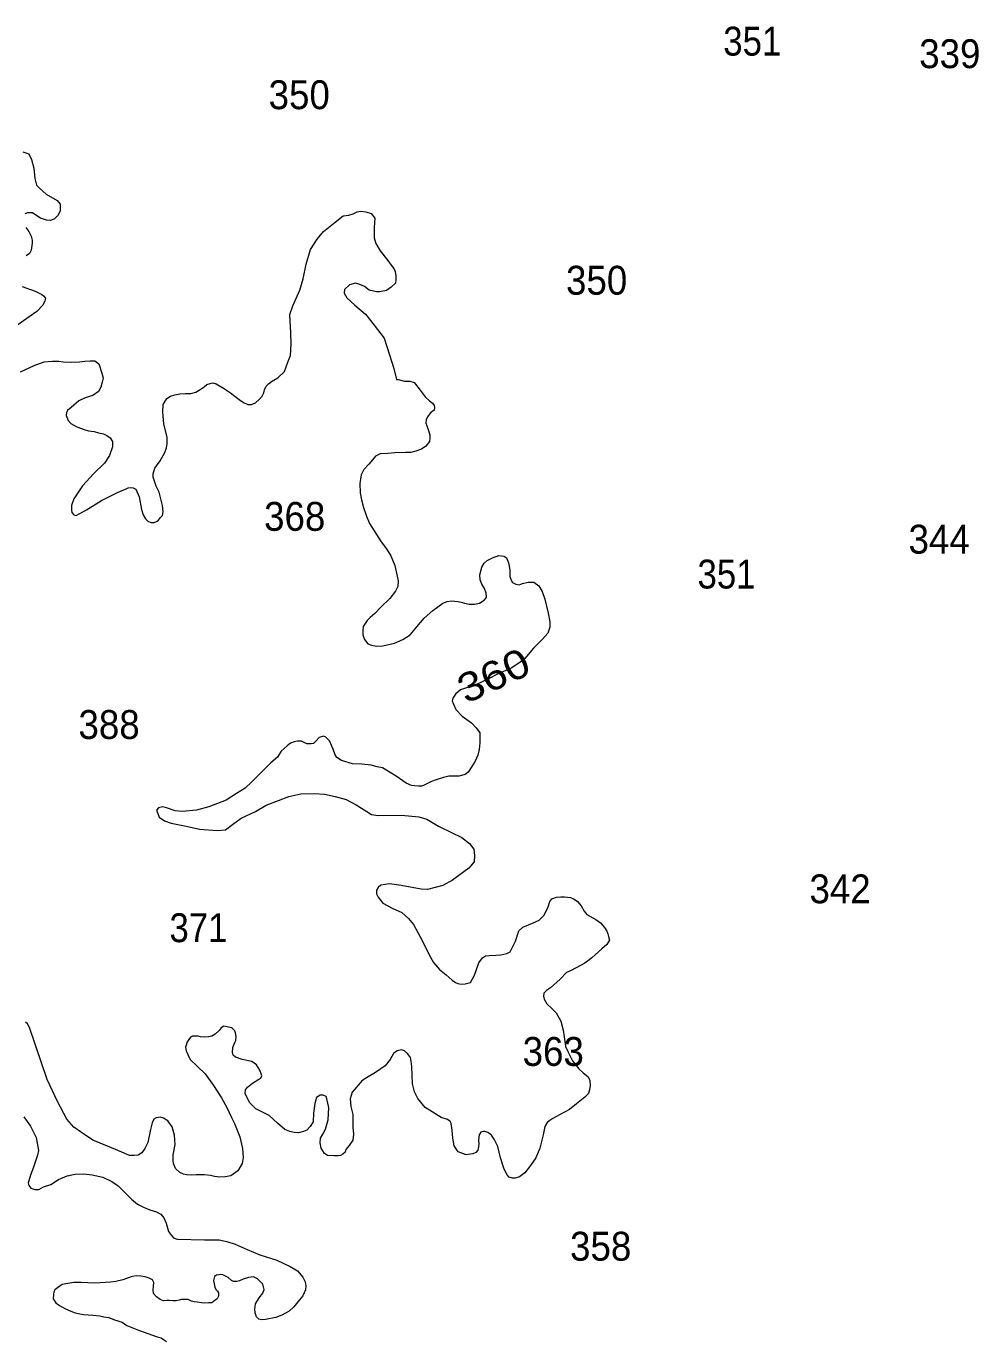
# Model space of a CAD drawing. Extents: x 445.4 to 500, y 8728.7 to 8784.
# Drawn here: x 448.07 to 453.34, y 8752.65 to 8759.93 of the extents above; entities that cross this region are included whole.
import ezdxf
from ezdxf.enums import TextEntityAlignment as Align

# ---------------------------------------------------------------- set-up
doc = ezdxf.new("R2010")
doc.units = 0
doc.header["$LTSCALE"] = 0.064
doc.layers.add('2', color=7, linetype='Continuous', lineweight=13)
doc.layers.add('21', color=7, linetype='Continuous')
doc.layers.add('61', color=7, linetype='Continuous')

msp = doc.modelspace()

# ---------------------------------------------------------------- linework, layer by layer
at = {"layer": '2'}
for points in [[(448.0492, 8759.2336), (448.0822, 8759.2219), (448.0963, 8759.1914), (448.1104, 8759.1421), (448.1151, 8759.0858), (448.1245, 8759.0483), (448.1409, 8759.0319), (448.1785, 8758.999), (448.2396, 8758.9638), (448.256, 8758.9438), (448.256, 8758.9063), (448.2442, 8758.8828), (448.2254, 8758.8617), (448.2019, 8758.8523), (448.1807, 8758.8547), (448.1478, 8758.8664), (448.1149, 8758.8852), (448.1032, 8758.8945), (448.0844, 8758.8945), (448.075, 8758.8945), (448.0609, 8758.8899)], [(449.409, 8757.9484), (449.4254, 8757.9601), (449.4607, 8757.9812), (449.4983, 8758.0164), (449.5171, 8758.068), (449.5312, 8758.1056), (449.5359, 8758.1689), (449.5336, 8758.2299), (449.5271, 8758.3325), (449.5436, 8758.3794), (449.5836, 8758.4662), (449.6024, 8758.5296), (449.6188, 8758.6117), (449.6423, 8758.6914), (449.6799, 8758.7501), (449.7134, 8758.7912), (449.7792, 8758.8428), (449.8239, 8758.878), (449.8545, 8758.8827), (449.878, 8758.8898), (449.9015, 8758.9015), (449.9203, 8758.9038), (449.9485, 8758.9015), (449.979, 8758.8921), (449.9978, 8758.8663), (449.9955, 8758.8147), (449.9955, 8758.7842), (449.9955, 8758.756), (450.0049, 8758.7255), (450.0284, 8758.6856), (450.0707, 8758.6317), (450.0895, 8758.6059), (450.1036, 8758.5871), (450.1107, 8758.5707), (450.1154, 8758.5472), (450.1154, 8758.5238), (450.113, 8758.505), (450.0895, 8758.4839), (450.0637, 8758.4651), (450.0236, 8758.4568), (450.0072, 8758.4568), (449.9672, 8758.4662), (449.9414, 8758.4873), (449.9155, 8758.499), (449.892, 8758.5061), (449.8591, 8758.4967), (449.8309, 8758.4709), (449.8285, 8758.4498), (449.8426, 8758.424), (449.8873, 8758.3841), (449.9461, 8758.3348), (449.9954, 8758.2738), (450.0495, 8758.2011), (450.0801, 8758.1096), (450.1038, 8758.033), (450.1179, 8757.972), (450.1273, 8757.972), (450.1626, 8757.9626), (450.1931, 8757.9626), (450.2167, 8757.9556), (450.2449, 8757.9204), (450.2778, 8757.8758), (450.3013, 8757.8547), (450.3177, 8757.8406), (450.3271, 8757.8289), (450.3295, 8757.8172), (450.3271, 8757.8031), (450.306, 8757.7867), (450.2895, 8757.7656), (450.2825, 8757.7491), (450.2801, 8757.7304), (450.2919, 8757.6999), (450.3034, 8757.6661), (450.3034, 8757.6469), (450.3004, 8757.6287), (450.2811, 8757.6034), (450.2568, 8757.5862), (450.2254, 8757.5751), (450.197, 8757.568), (450.1676, 8757.567), (450.1089, 8757.566), (450.0704, 8757.563), (450.0288, 8757.5599), (450.0015, 8757.5468), (449.9853, 8757.5276), (449.966, 8757.5023), (449.9382, 8757.4733), (449.922, 8757.444), (449.9149, 8757.3954), (449.9179, 8757.3449), (449.925, 8757.3054), (449.9361, 8757.263), (449.9524, 8757.2154), (449.969, 8757.1747), (450.0339, 8757.0729), (450.0636, 8757.0341), (450.0877, 8756.9952), (450.11, 8756.9415), (450.1229, 8756.8823), (450.1282, 8756.8569), (450.1264, 8756.8254)], [(448.0656, 8758.8148), (448.082, 8758.7913), (448.0961, 8758.7655), (448.1008, 8758.7444), (448.1008, 8758.728), (448.0961, 8758.6881), (448.0867, 8758.6693), (448.0679, 8758.6576)], [(448.0446, 8758.4878), (448.1175, 8758.462), (448.1551, 8758.4432), (448.1645, 8758.4362), (448.1739, 8758.4221), (448.1715, 8758.4081), (448.1598, 8758.3846), (448.1269, 8758.3494), (448.0846, 8758.3189), (447.9952, 8758.2556)], [(448.0371, 8758.0142), (448.1123, 8758.0494), (448.1664, 8758.0705), (448.2134, 8758.0729), (448.2487, 8758.0729), (448.2722, 8758.0705), (448.3192, 8758.0682), (448.3638, 8758.0705), (448.392, 8758.0729), (448.4226, 8758.0752)], [(448.4226, 8758.0752), (448.4485, 8758.0752), (448.4696, 8758.0588), (448.4861, 8758.0072), (448.4931, 8757.979), (448.4884, 8757.9579), (448.4814, 8757.9297), (448.4673, 8757.9063), (448.4367, 8757.8828), (448.3944, 8757.8711), (448.3591, 8757.8547), (448.3168, 8757.8171), (448.2957, 8757.8007), (448.291, 8757.789), (448.2886, 8757.7725), (448.3004, 8757.7444), (448.3145, 8757.728), (448.3309, 8757.7186), (448.3474, 8757.7092), (448.3732, 8757.6998), (448.3897, 8757.6951), (448.4132, 8757.6881), (448.4438, 8757.6834), (448.4673, 8757.6764), (448.4955, 8757.6717), (448.5143, 8757.6623), (448.5331, 8757.6482), (448.5448, 8757.6294), (448.5448, 8757.5989), (448.5293, 8757.5504), (448.5011, 8757.5082), (448.4423, 8757.4519), (448.3789, 8757.3839), (448.3319, 8757.3111), (448.3178, 8757.2736), (448.3178, 8757.2478), (448.3201, 8757.2361), (448.3319, 8757.222), (448.3436, 8757.2196), (448.3648, 8757.229), (448.4024, 8757.2501), (448.4847, 8757.3018), (448.574, 8757.3463), (448.621, 8757.3674), (448.6327, 8757.3721), (448.6445, 8757.3745), (448.661, 8757.3721), (448.6751, 8757.3651), (448.6939, 8757.3229), (448.7056, 8757.2525), (448.715, 8757.222), (448.7291, 8757.2009), (448.7409, 8757.1868), (448.7573, 8757.1798), (448.7761, 8757.1798), (448.7926, 8757.1868), (448.7996, 8757.1938), (448.8114, 8757.2079), (448.8231, 8757.2196), (448.8255, 8757.2384), (448.8231, 8757.2736), (448.8043, 8757.3487), (448.7879, 8757.3815), (448.7761, 8757.4144), (448.7714, 8757.4308), (448.7714, 8757.4496), (448.7808, 8757.4801), (448.809, 8757.5223), (448.8349, 8757.5669), (448.8443, 8757.5927), (448.849, 8757.6161), (448.849, 8757.6513), (448.8302, 8757.7264), (448.8237, 8757.7912), (448.826, 8757.8334), (448.8472, 8757.8662), (448.866, 8757.8803), (448.8918, 8757.8874), (448.9177, 8757.8921), (448.9483, 8757.8944), (448.9788, 8757.8944), (449.007, 8757.9014), (449.0258, 8757.9132), (449.054, 8757.9319), (449.0681, 8757.9437), (449.0869, 8757.9507), (449.101, 8757.9531), (449.1198, 8757.9484), (449.1598, 8757.9249), (449.1998, 8757.8991), (449.2468, 8757.8616), (449.2703, 8757.8451), (449.2961, 8757.8334), (449.315, 8757.8334), (449.3385, 8757.8428), (449.3596, 8757.8639), (449.3737, 8757.8803), (449.3831, 8757.8991), (449.3878, 8757.9155), (449.3972, 8757.9343), (449.409, 8757.9484)], [(450.1264, 8756.8254), (450.1134, 8756.7995), (450.0819, 8756.7588), (450.0318, 8756.7107), (449.9984, 8756.6755), (449.9725, 8756.6533), (449.9558, 8756.6367), (449.9336, 8756.6034), (449.9317, 8756.5812), (449.9317, 8756.5571), (449.941, 8756.5312), (449.9595, 8756.5071), (449.9799, 8756.4997), (450.0096, 8756.4942), (450.0429, 8756.496), (450.1078, 8756.5108), (450.1542, 8756.5312), (450.195, 8756.5571), (450.2302, 8756.6015), (450.271, 8756.6496), (450.3192, 8756.6922), (450.3748, 8756.7329), (450.3989, 8756.7422), (450.423, 8756.7459), (450.4601, 8756.7422), (450.4842, 8756.7366), (450.4954, 8756.7329), (450.5213, 8756.7274), (450.5362, 8756.7274), (450.551, 8756.7274), (450.5788, 8756.7329), (450.6048, 8756.7496), (450.6177, 8756.7644), (450.6159, 8756.7884), (450.6066, 8756.8143), (450.5918, 8756.8384), (450.5825, 8756.8625), (450.5807, 8756.8902), (450.5918, 8756.9328), (450.6048, 8756.955), (450.6214, 8756.9698), (450.6493, 8756.9846), (450.6856, 8756.998), (450.7153, 8756.9943), (450.7282, 8756.985), (450.7394, 8756.9572), (450.7468, 8756.9184), (450.7468, 8756.8814), (450.7542, 8756.861), (450.7616, 8756.8481), (450.7802, 8756.8388), (450.7987, 8756.8351), (450.8172, 8756.8425), (450.8469, 8756.8499), (450.8692, 8756.8499), (450.8784, 8756.8499), (450.9062, 8756.8296), (450.9248, 8756.7981), (450.9396, 8756.7555), (450.9582, 8756.6778), (450.9671, 8756.6302), (450.9671, 8756.6006), (450.956, 8756.5673), (450.9263, 8756.534), (450.8781, 8756.484), (450.8299, 8756.4267), (450.804, 8756.4063), (450.7576, 8756.3748), (450.6742, 8756.3378), (450.6313, 8756.3168), (450.5574, 8756.2805), (450.4721, 8756.2527), (450.4461, 8756.2286), (450.4296, 8756.2072), (450.4277, 8756.1924), (450.4333, 8756.1739), (450.4463, 8756.1443), (450.4815, 8756.1073), (450.5334, 8756.0703), (450.5594, 8756.0425), (450.5798, 8756.0148), (450.5798, 8755.9593), (450.5761, 8755.9223), (450.5686, 8755.8908), (450.5538, 8755.8575), (450.5353, 8755.8279), (450.5159, 8755.7972), (450.4993, 8755.7843), (450.464, 8755.775), (450.4307, 8755.775), (450.4084, 8755.775), (450.3787, 8755.7676), (450.3491, 8755.7584), (450.3268, 8755.751), (450.3083, 8755.7436), (450.2823, 8755.7306), (450.2675, 8755.7232), (450.2564, 8755.7195), (450.2397, 8755.7195), (450.2174, 8755.7213), (450.2007, 8755.7232)], [(450.2007, 8755.7232), (450.1729, 8755.7361), (450.1173, 8755.775), (450.0747, 8755.8009), (450.0413, 8755.8213), (450.0116, 8755.8268), (449.9782, 8755.8361), (449.9263, 8755.8416), (449.8744, 8755.8435), (449.8132, 8755.862), (449.7873, 8755.8786), (449.778, 8755.8935), (449.7669, 8755.9249), (449.7477, 8755.9713), (449.7273, 8755.9917), (449.7143, 8755.9972), (449.6902, 8755.9898), (449.6717, 8755.9695), (449.6587, 8755.9565), (449.6457, 8755.9547), (449.6216, 8755.9547), (449.592, 8755.9695), (449.5697, 8755.9695), (449.5512, 8755.9658), (449.5308, 8755.9584), (449.5122, 8755.9436), (449.4807, 8755.914), (449.4603, 8755.8806), (449.4232, 8755.8492), (449.3175, 8755.7437), (449.2805, 8755.7085), (449.2323, 8755.6789), (449.1748, 8755.6419), (449.0792, 8755.6043), (449.0106, 8755.5858), (448.9309, 8755.5784), (448.892, 8755.5821), (448.8456, 8755.5987), (448.8234, 8755.6043), (448.8011, 8755.5987), (448.79, 8755.5876), (448.7974, 8755.5673), (448.8048, 8755.5488), (448.8345, 8755.5284), (448.8697, 8755.5154), (448.9532, 8755.4988), (449.0273, 8755.4821), (449.1256, 8755.4747), (449.172, 8755.4784), (449.2109, 8755.508), (449.2591, 8755.5432), (449.337, 8755.5784), (449.3963, 8755.6135), (449.4649, 8755.6394), (449.5224, 8755.6616), (449.588, 8755.6765), (449.6622, 8755.6783), (449.7197, 8755.6746), (449.779, 8755.6616), (449.8402, 8755.645), (449.8958, 8755.6154), (449.9533, 8755.5802), (449.9792, 8755.5636), (450.0163, 8755.558), (450.147, 8755.5598), (450.2416, 8755.5505), (450.2861, 8755.5376), (450.351, 8755.4987), (450.427, 8755.4617), (450.4808, 8755.4358), (450.5234, 8755.4025), (450.5475, 8755.371), (450.5512, 8755.3365), (450.5493, 8755.3013), (450.5197, 8755.2661), (450.4288, 8755.1995), (450.375, 8755.1699), (450.2897, 8755.1477), (450.2545, 8755.1496), (450.1451, 8755.1699), (450.0802, 8755.1792), (450.032, 8755.1718), (450.0172, 8755.1588), (450.0079, 8755.144), (450.0079, 8755.1237), (450.0172, 8755.1051), (450.0431, 8755.0718), (450.0951, 8755.0441), (450.1488, 8755.02), (450.1841, 8754.9867), (450.2119, 8754.9534), (450.26, 8754.8651), (450.299, 8754.7856), (450.3231, 8754.743), (450.3565, 8754.7041), (450.3935, 8754.6745), (450.4269, 8754.6449), (450.4455, 8754.632), (450.4584, 8754.6264), (450.477, 8754.6227), (450.4992, 8754.6246)], [(450.4992, 8754.6246), (450.5289, 8754.632), (450.5512, 8754.6727), (450.5753, 8754.7411), (450.5957, 8754.7689), (450.6123, 8754.78), (450.6309, 8754.7819), (450.668, 8754.7837), (450.6958, 8754.7856), (450.7292, 8754.793), (450.7477, 8754.8022), (450.7774, 8754.8614), (450.7959, 8754.9188), (450.8182, 8754.9392), (450.8712, 8754.96), (450.9083, 8754.9767), (450.9361, 8755.0044), (450.9583, 8755.0507), (450.9676, 8755.0803), (450.9787, 8755.0951), (451.0047, 8755.1043), (451.0288, 8755.1062), (451.0492, 8755.1062), (451.0659, 8755.1043), (451.0826, 8755.1025), (451.0993, 8755.0951), (451.1197, 8755.0821), (451.1419, 8755.0562), (451.1586, 8755.0266), (451.1734, 8755.0081), (451.2216, 8754.9804), (451.2476, 8754.9618), (451.2698, 8754.9359), (451.2828, 8754.9156), (451.2884, 8754.9008), (451.2921, 8754.8878), (451.2977, 8754.8675), (451.2828, 8754.8434), (451.255, 8754.8193), (451.1994, 8754.7694), (451.1623, 8754.7398), (451.0863, 8754.6991), (451.0603, 8754.6868), (451.0251, 8754.6498), (450.9713, 8754.6035), (450.949, 8754.5887), (450.9342, 8754.5739), (450.9323, 8754.5572), (450.9361, 8754.5406), (450.9509, 8754.5147), (450.9787, 8754.4888), (451.0028, 8754.4647), (451.0288, 8754.4184), (451.0417, 8754.3685), (451.0492, 8754.3185), (451.0549, 8754.2783), (451.0697, 8754.2468), (451.0938, 8754.1987), (451.1291, 8754.1543), (451.1532, 8754.1321), (451.1698, 8754.1191), (451.1791, 8754.1099), (451.1884, 8754.0895), (451.1902, 8754.0618), (451.1865, 8754.0377), (451.181, 8754.0173), (451.1624, 8753.997), (451.1161, 8753.96), (451.0771, 8753.9285), (451.0209, 8753.8995), (450.9838, 8753.8791), (450.9671, 8753.868), (450.9523, 8753.8569), (450.9393, 8753.8347), (450.93, 8753.7884), (450.9115, 8753.7144), (450.8893, 8753.6608), (450.8614, 8753.6182), (450.8299, 8753.5775), (450.8003, 8753.5553), (450.7762, 8753.5479), (450.7613, 8753.5479), (450.7428, 8753.5534), (450.7298, 8753.5682), (450.7131, 8753.6034), (450.6946, 8753.6608), (450.6797, 8753.7237), (450.6593, 8753.7644), (450.6445, 8753.7866), (450.6297, 8753.7977), (450.6241, 8753.8014), (450.6074, 8753.807), (450.6, 8753.807), (450.5852, 8753.8033), (450.5759, 8753.7884), (450.5722, 8753.7607), (450.5741, 8753.7366), (450.5722, 8753.7218), (450.5685, 8753.7033), (450.5574, 8753.6904), (450.5407, 8753.683)], [(449.0963, 8754.3355), (449.0778, 8754.3318), (449.0574, 8754.33), (449.0333, 8754.3318), (449.0203, 8754.3355), (449.0055, 8754.3355), (448.9888, 8754.3355), (448.9777, 8754.33), (448.9684, 8754.317), (448.9573, 8754.3003), (448.9554, 8754.2911), (448.9499, 8754.2744), (448.9536, 8754.2541), (448.9758, 8754.206), (449.0148, 8754.169), (449.0593, 8754.1264), (449.1056, 8754.0616), (449.1501, 8753.9931), (449.1798, 8753.9395), (449.2039, 8753.884), (449.2206, 8753.8506), (449.25, 8753.7768), (449.2649, 8753.712), (449.2686, 8753.662), (449.263, 8753.6287), (449.2389, 8753.5899), (449.2018, 8753.5621), (449.1703, 8753.5566), (449.1406, 8753.5547), (449.111, 8753.5584), (449.0887, 8753.564), (449.0535, 8753.5677), (449.009, 8753.5677), (448.9812, 8753.5658), (448.9552, 8753.5677), (448.9385, 8753.5714), (448.9181, 8753.5806), (448.894, 8753.6028), (448.8829, 8753.6287), (448.881, 8753.6454), (448.881, 8753.6768), (448.8922, 8753.7342), (448.8885, 8753.786), (448.8755, 8753.8323), (448.8514, 8753.8656), (448.8286, 8753.8815), (448.8101, 8753.8871), (448.7878, 8753.8833), (448.7749, 8753.8759), (448.7656, 8753.8556), (448.7563, 8753.8186), (448.7415, 8753.7464), (448.7248, 8753.7131), (448.7081, 8753.689), (448.6877, 8753.6761), (448.6655, 8753.6742), (448.6395, 8753.6742), (448.5969, 8753.6927), (448.5171, 8753.726), (448.4374, 8753.7594), (448.3744, 8753.8019), (448.3317, 8753.8315), (448.2928, 8753.8759), (448.2409, 8753.9722), (448.1834, 8754.0943), (448.1198, 8754.2845), (448.0865, 8754.3826), (448.0753, 8754.4029), (448.0642, 8754.4122)], [(450.5407, 8753.683), (450.5036, 8753.6774), (450.4609, 8753.6941), (450.4387, 8753.7274), (450.4313, 8753.7699), (450.4276, 8753.8144), (450.422, 8753.8514), (450.4164, 8753.8625), (450.4016, 8753.8736), (450.3664, 8753.8847), (450.3163, 8753.9161), (450.2774, 8753.9402), (450.2362, 8753.9895), (450.2177, 8754.0265), (450.2066, 8754.0709), (450.2047, 8754.1191), (450.2029, 8754.1672), (450.1992, 8754.1968), (450.1954, 8754.2171), (450.1788, 8754.2394), (450.1621, 8754.2542), (450.1454, 8754.2597), (450.1231, 8754.2542), (450.1027, 8754.2394), (450.0842, 8754.206), (450.0564, 8754.1709), (450.0026, 8754.1339), (449.9618, 8754.1098), (449.9266, 8754.0876), (449.898, 8754.0535), (449.8739, 8754.0239), (449.8628, 8753.9869), (449.8665, 8753.9462), (449.8758, 8753.9018), (449.8776, 8753.8315), (449.8795, 8753.7926), (449.8776, 8753.7593), (449.8572, 8753.7297), (449.8387, 8753.7075), (449.835, 8753.6927), (449.822, 8753.6816), (449.809, 8753.6742), (449.796, 8753.6723), (449.7738, 8753.6723), (449.7367, 8753.6742), (449.72, 8753.6853), (449.7015, 8753.7149), (449.6959, 8753.7445), (449.6978, 8753.7704), (449.7107, 8753.7926), (449.7256, 8753.8204), (449.7404, 8753.8722), (449.7441, 8753.9406), (449.733, 8753.9869), (449.7293, 8753.9999), (449.7126, 8754.0073), (449.6959, 8754.0073), (449.6755, 8753.9943), (449.6662, 8753.9628), (449.6588, 8753.9092), (449.657, 8753.8611), (449.6403, 8753.8352), (449.6217, 8753.8148), (449.6032, 8753.8074), (449.5754, 8753.8), (449.5513, 8753.8018), (449.5272, 8753.8074), (449.4994, 8753.8185), (449.4604, 8753.8537), (449.4141, 8753.8962), (449.3399, 8753.9332), (449.3047, 8753.9666), (449.2806, 8754.0165), (449.2824, 8754.0369), (449.2935, 8754.0517), (449.3214, 8754.0739), (449.3566, 8754.0961), (449.3677, 8754.1016), (449.3733, 8754.1146), (449.3696, 8754.1257), (449.3622, 8754.1461), (449.3436, 8754.1757), (449.3177, 8754.1942), (449.2632, 8754.206), (449.2261, 8754.2189), (449.2131, 8754.23), (449.2094, 8754.2448), (449.2113, 8754.2726), (449.2224, 8754.3003), (449.228, 8754.3115), (449.2298, 8754.3337), (449.2261, 8754.354), (449.2224, 8754.3651), (449.2094, 8754.3781), (449.2039, 8754.3818), (449.1816, 8754.3873), (449.1631, 8754.391), (449.1483, 8754.3818), (449.1371, 8754.367), (449.1149, 8754.3466), (449.0963, 8754.3355)], [(448.0545, 8753.8874), (448.0916, 8753.8356), (448.1231, 8753.7727), (448.1308, 8753.7323), (448.1364, 8753.7008), (448.1308, 8753.6749), (448.1104, 8753.6157), (448.09, 8753.5602), (448.0826, 8753.5343)], [(448.0826, 8753.5343), (448.0789, 8753.5232), (448.0826, 8753.5084), (448.0937, 8753.4935), (448.116, 8753.4861), (448.1382, 8753.4861), (448.1642, 8753.5009), (448.205, 8753.5139), (448.2458, 8753.5417), (448.294, 8753.562), (448.3385, 8753.5713), (448.383, 8753.5731), (448.433, 8753.5676), (448.4924, 8753.5546), (448.5424, 8753.5306), (448.5776, 8753.5065), (448.6147, 8753.4695), (448.6518, 8753.4325), (448.6833, 8753.4047), (448.7167, 8753.3881), (448.7519, 8753.3733), (448.789, 8753.3622), (448.8131, 8753.3492), (448.8298, 8753.3288), (448.8428, 8753.2992), (448.8554, 8753.2538), (448.8721, 8753.2316), (448.8851, 8753.2168), (448.9055, 8753.2113), (449.0556, 8753.2076), (449.1372, 8753.2076), (449.178, 8753.1983), (449.2244, 8753.1835), (449.2911, 8753.1539), (449.3616, 8753.1243), (449.4561, 8753.0947), (449.5303, 8753.0585), (449.5711, 8753.0345), (449.6007, 8752.9993), (449.6119, 8752.9734), (449.6156, 8752.9512), (449.6137, 8752.929), (449.5989, 8752.8975), (449.5729, 8752.8642), (449.5507, 8752.8365), (449.5247, 8752.8124), (449.4839, 8752.7902), (449.4506, 8752.7772), (449.3931, 8752.7661), (449.3708, 8752.7643), (449.356, 8752.768), (449.343, 8752.7809), (449.3356, 8752.8031), (449.3337, 8752.8235), (449.3375, 8752.8531), (449.3578, 8752.8864), (449.3782, 8752.9123), (449.3857, 8752.9308), (449.3782, 8752.9604), (449.3486, 8752.9901), (449.3263, 8753.0012), (449.2985, 8752.9975), (449.2689, 8752.9882), (449.2485, 8752.979), (449.2336, 8752.9753), (449.2151, 8752.9753), (449.204, 8752.9808), (449.1854, 8752.9975), (449.157, 8753.0123), (449.1441, 8753.0142), (449.1348, 8753.0123), (449.1218, 8753.0105), (449.1107, 8753.0031), (449.1051, 8752.9809), (449.1088, 8752.9624), (449.1125, 8752.9439), (449.1181, 8752.9309), (449.1274, 8752.9216), (449.1329, 8752.9124), (449.1329, 8752.8939), (449.1255, 8752.8791), (449.1051, 8752.8661), (449.0959, 8752.8587), (449.0773, 8752.8587), (449.0532, 8752.8569), (449.0384, 8752.8587), (449.0143, 8752.8624), (448.9976, 8752.8643), (448.9828, 8752.868), (448.9642, 8752.8754), (448.9475, 8752.8772), (448.9364, 8752.8772), (448.9253, 8752.8772), (448.9142, 8752.8735), (448.8975, 8752.8698), (448.8826, 8752.8698), (448.8604, 8752.8717), (448.8474, 8752.8717), (448.8289, 8752.8698), (448.8103, 8752.8772), (448.7899, 8752.892)], [(448.7899, 8752.892), (448.7732, 8752.9087), (448.7714, 8752.9272), (448.7732, 8752.9494), (448.7744, 8752.9711), (448.7665, 8752.9858), (448.7484, 8752.9948), (448.7269, 8753.0016), (448.702, 8753.0061), (448.6794, 8753.0072), (448.6545, 8753.0039), (448.6296, 8752.9948), (448.6025, 8752.9847), (448.564, 8752.9768), (448.5346, 8752.9723), (448.4475, 8752.9677), (448.3695, 8752.97), (448.3322, 8752.97), (448.2983, 8752.9655), (448.2666, 8752.9598), (448.2485, 8752.9463), (448.227, 8752.9305), (448.2213, 8752.9181), (448.2191, 8752.9045), (448.2179, 8752.8808), (448.2315, 8752.8582), (448.253, 8752.8424), (448.2847, 8752.8255), (448.3141, 8752.8108), (448.339, 8752.8018), (448.3639, 8752.7973), (448.3842, 8752.7928), (448.4362, 8752.7894), (448.4747, 8752.786), (448.4973, 8752.7803), (448.5256, 8752.7758), (448.5573, 8752.7634), (448.5991, 8752.7499), (448.6251, 8752.7329), (448.6904, 8752.707), (448.7411, 8752.6882), (448.7932, 8752.6694), (448.815, 8752.6636), (448.828, 8752.6549), (448.8439, 8752.6433)]]:
    msp.add_lwpolyline(points, dxfattribs=at)

# ---------------------------------------------------------------- texts
at = {"layer": '21'}
for s, width, p in [('351', 0.9, (451.9282, 8759.7661)), ('339', 0.95, (453.0133, 8759.6967)), ('350', 0.95, (449.4102, 8759.4694)), ('350', 0.95, (451.0573, 8758.4418)), ('368', 0.95, (449.3852, 8757.134)), ('344', 0.95, (452.9541, 8757.0075)), ('351', 0.9, (451.7855, 8756.8144)), ('388', 0.95, (448.3572, 8755.981)), ('342', 0.95, (452.4056, 8755.0709)), ('371', 0.9, (448.8611, 8754.8556)), ('363', 0.95, (450.817, 8754.1701)), ('358', 0.95, (451.0797, 8753.0914))]:
    msp.add_text(s, height=0.16, dxfattribs=dict(at, width=width)).set_placement(p)
at = {"layer": '61', "width": 1.15}
msp.add_text('360', height=0.16, rotation=25.024, dxfattribs=at).set_placement((450.6899, 8756.2605), align=Align.CENTER)

doc.saveas('drawing.dxf')
